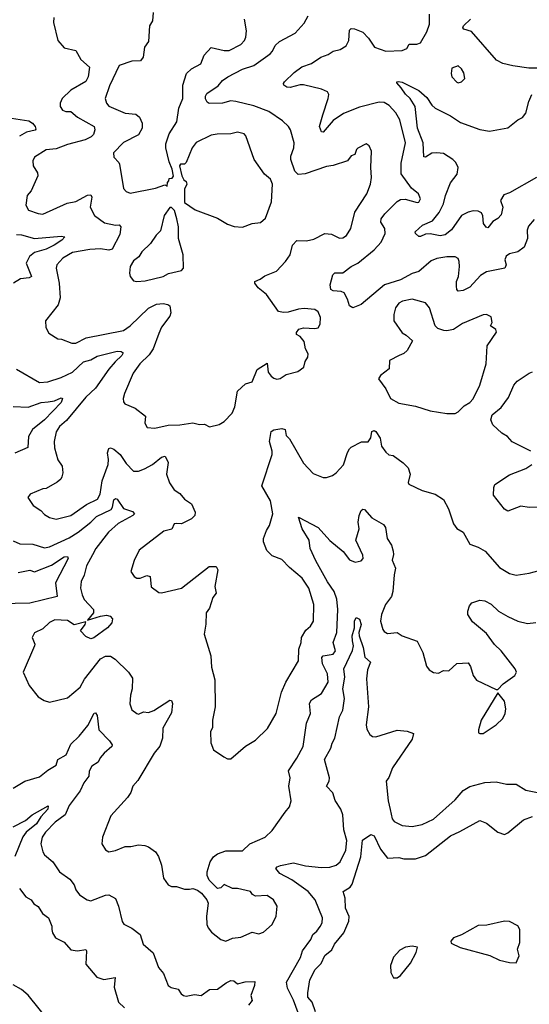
# Model space of a CAD drawing. Extents: x 1690054 to 1842981, y 782881 to 914114.
# Tile 657 of 693: x 1818214 to 1821306, y 882801 to 888772. Entities that reach past the tile are written whole.
import ezdxf

# ---------------------------------------------------------------- set-up
doc = ezdxf.new("R2010")
doc.units = 0

msp = doc.modelspace()

# ---------------------------------------------------------------- linework, layer by layer
at = {"layer": '0CON10XD'}
for points in [[(1819023.8, 888815), (1819020, 888765), (1819002, 888735), (1818995, 888640), (1818972, 888605), (1818964.2, 888545), (1818947.3, 888522.7), (1818895, 888521.1), (1818818.1, 888495), (1818758.3, 888371.7), (1818733.1, 888295), (1818740.6, 888265), (1818755, 888247.1), (1818854.6, 888204.6), (1818919.1, 888199.1), (1818940.7, 888180.7), (1818957.5, 888145), (1818957.1, 888115), (1818935, 888073.8), (1818845, 888027.1), (1818784, 887965), (1818785, 887937.5), (1818815, 887906.7), (1818819.2, 887895), (1818845, 887748.8), (1818860.2, 887730.2), (1818885, 887720), (1819038.8, 887751.2), (1819095, 887770), (1819108.3, 887761.7), (1819110, 887785), (1819120, 887795), (1819121.7, 887808.3), (1819138.3, 887811.7), (1819146.7, 887823.3), (1819140, 887865), (1819120.7, 887910.7), (1819100, 887995), (1819100.5, 888019.5), (1819120.3, 888079.7), (1819167.8, 888152.2), (1819180, 888235), (1819204.4, 888295), (1819204.7, 888375.3), (1819225.3, 888444.7), (1819257, 888473), (1819312.5, 888505), (1819332.6, 888557.4), (1819375, 888602.5), (1819455, 888584.5), (1819485, 888585.5), (1819555, 888621.9), (1819577.1, 888645), (1819585.8, 888665), (1819589.2, 888705), (1819578, 888775)], [(1821335, 887561.2), (1821300.7, 887519.3), (1821293.1, 887495), (1821294.4, 887445), (1821275, 887392), (1821235, 887364.2), (1821185, 887352.5), (1821165, 887338.8), (1821157.5, 887315), (1821166.2, 887285), (1821156.2, 887265), (1821046.3, 887243.6), (1821009.5, 887220.5), (1820945, 887149.1), (1820905, 887130.5), (1820875, 887126.2), (1820865.8, 887135.8), (1820863.5, 887155), (1820864.6, 887185), (1820876.8, 887215), (1820881.5, 887275), (1820880.9, 887305), (1820873.6, 887323.6), (1820855, 887333.3), (1820805, 887333.8), (1820745, 887324.6), (1820710.8, 887309.2), (1820635.3, 887244.7), (1820595, 887232), (1820525, 887193.8), (1820426.7, 887165), (1820285, 887044.2), (1820235, 887024.3), (1820215, 887036.2), (1820202.9, 887077.1), (1820182.2, 887115), (1820164.2, 887124.2), (1820115, 887127.2), (1820102, 887135), (1820097.1, 887165), (1820114.6, 887224.6), (1820125, 887236.2), (1820175, 887237.1), (1820225, 887274.7), (1820265.3, 887294.8), (1820363.7, 887376.3), (1820406.6, 887423.4), (1820430.9, 887475), (1820428.9, 887505), (1820404.5, 887545), (1820407.9, 887565), (1820429.1, 887595), (1820505, 887670), (1820525, 887681.1), (1820553, 887683), (1820625, 887662.5), (1820636.2, 887665), (1820646, 887685), (1820633.8, 887715), (1820590, 887750), (1820527.7, 887837.7), (1820528.7, 887901.3), (1820555.4, 888025), (1820520.4, 888165), (1820496.7, 888206.7), (1820455, 888251.9), (1820425, 888270.6), (1820395, 888271.1), (1820275, 888241.2), (1820177.9, 888202.1), (1820115, 888161.1), (1820055, 888090), (1820045, 888091.2), (1820032.9, 888125), (1820053.2, 888195), (1820086.5, 888295), (1820088.9, 888318.9), (1820081.2, 888335), (1820045, 888349.6), (1819935, 888375.9), (1819915, 888376.8), (1819855, 888360), (1819835, 888361.9), (1819816.2, 888375), (1819813.8, 888385), (1819820, 888395), (1819878.5, 888451.5), (1819925, 888486.2), (1819984.5, 888505.5), (1820041.2, 888545), (1820085, 888560.6), (1820115, 888580.6), (1820158.7, 888591.3), (1820195, 888614), (1820210, 888645), (1820215, 888707.5), (1820225, 888719.4), (1820245, 888717.1), (1820295, 888695.5), (1820329.5, 888659.5), (1820366.2, 888606.2), (1820435, 888581.5), (1820535, 888584.4), (1820562.1, 888597.9), (1820576.4, 888623.6), (1820624, 888624), (1820645, 888631.2), (1820685, 888697.5), (1820700.6, 888745), (1820700, 888805)], [(1818421.8, 888785), (1818420, 888755), (1818445.5, 888645), (1818485, 888602), (1818555, 888586), (1818585, 888529.5), (1818636.8, 888485), (1818629.7, 888425), (1818615, 888396.2), (1818525.5, 888345), (1818472.9, 888295), (1818459.4, 888265), (1818460.6, 888245), (1818475, 888222.9), (1818495, 888214.4), (1818525, 888214.4), (1818565, 888181.1), (1818665.2, 888125.2), (1818670, 888105), (1818662.7, 888075), (1818648.8, 888061.2), (1818612.5, 888042.5), (1818503.8, 888015), (1818435, 887988.2), (1818375, 887982.2), (1818305, 887938.8), (1818294.3, 887915), (1818295.8, 887885), (1818322.5, 887842.5), (1818324.3, 887825), (1818284.3, 887735), (1818259.2, 887705), (1818252.3, 887647.7), (1818267.5, 887617.5), (1818326.4, 887596.4), (1818355, 887593.6), (1818501.4, 887658.6), (1818555, 887668.4), (1818625, 887708.8), (1818645, 887710.8), (1818651.1, 887695), (1818641.1, 887635), (1818668.6, 887585), (1818729.3, 887539.3), (1818795, 887525.5), (1818817.2, 887527.2), (1818827.8, 887515), (1818821.2, 887468.8), (1818775, 887380), (1818755, 887374.6), (1818705, 887382.7), (1818640.8, 887379.2), (1818535, 887360.4), (1818475.6, 887325), (1818440, 887285), (1818435.6, 887265), (1818454.1, 887174.1), (1818459.7, 887085), (1818447.3, 887042.7), (1818370.8, 886945), (1818372, 886905), (1818391.2, 886871.2), (1818445, 886836.7), (1818467.5, 886835), (1818529.7, 886809.7), (1818555, 886810), (1818618.3, 886841.7), (1818845, 886887.8), (1818885.4, 886915), (1818995, 887023.1), (1819045, 887046.2), (1819085, 887050.5), (1819112.5, 887045), (1819125.8, 887035.8), (1819131.1, 886995), (1819125.8, 886975), (1819075, 886907.1), (1819058.9, 886868.9), (1819024.7, 886775), (1818999.5, 886740.5), (1818942.5, 886685), (1818901.7, 886628.3), (1818849.4, 886505), (1818842.9, 886475), (1818843.8, 886455), (1818852.1, 886442.1), (1818915, 886415.7), (1818977, 886367), (1818974.3, 886324.3), (1818988, 886298), (1819035, 886295.6), (1819115, 886312.9), (1819185, 886314.6), (1819265, 886327.1), (1819305, 886316.2), (1819335, 886320), (1819365, 886302.5), (1819425, 886316.7), (1819453.9, 886336.1), (1819503.3, 886385), (1819518.8, 886425), (1819535, 886520), (1819585, 886563.8), (1819623.9, 886576.1), (1819655, 886651.2), (1819715, 886690), (1819722.5, 886635), (1819740.7, 886610.7), (1819755, 886597.5), (1819775, 886592.5), (1819795, 886596.7), (1819830.5, 886619.5), (1819901.7, 886638.3), (1819938.8, 886665), (1819945, 886700), (1819962.5, 886725), (1819963.3, 886745), (1819948.8, 886775), (1819939.7, 886819.7), (1819915, 886850), (1819893.6, 886863.6), (1819892.5, 886875), (1819907.5, 886895), (1819935, 886903.8), (1820005, 886898.8), (1820025.8, 886904.2), (1820036.2, 886925), (1820038.8, 886965), (1820025, 887001.2), (1820004.4, 887014.4), (1819939.1, 887020.9), (1819905, 887017.5), (1819842.6, 886997.4), (1819815, 886995.6), (1819785, 887002.9), (1819711.4, 887105), (1819660, 887145), (1819640, 887175), (1819641.2, 887185), (1819672.4, 887197.6), (1819701.2, 887218.8), (1819773.1, 887246.9), (1819827.3, 887305), (1819855.6, 887345), (1819869.1, 887405), (1819895, 887431.9), (1819955, 887431.2), (1819998.6, 887441.4), (1820065, 887476), (1820105, 887471.2), (1820155, 887448), (1820175, 887450), (1820195.8, 887464.2), (1820222.5, 887505), (1820248.1, 887605), (1820320, 887715), (1820341.9, 887775), (1820348.6, 887815), (1820343.8, 887875), (1820347.5, 887975), (1820335, 888007.5), (1820315, 888018.8), (1820265, 887993.3), (1820256.7, 887985), (1820247.5, 887955), (1820224.1, 887945.9), (1820202.5, 887915), (1820115, 887887.1), (1820075, 887881.9), (1819945, 887837.1), (1819904.1, 887834.1), (1819883.1, 887853.1), (1819858.8, 887925), (1819860, 887945), (1819878.2, 887995), (1819879.5, 888025), (1819857.8, 888105), (1819845.7, 888125), (1819808.9, 888158.9), (1819724.8, 888214.8), (1819635, 888249.4), (1819525, 888276.8), (1819495, 888279.7), (1819445, 888266.6), (1819363.3, 888263.3), (1819350.9, 888270.9), (1819342.1, 888292.1), (1819340.9, 888309.1), (1819350, 888325), (1819418.8, 888371.2), (1819445, 888403.1), (1819476.9, 888425), (1819565, 888471.6), (1819635.3, 888494.7), (1819733.5, 888565), (1819748.6, 888581.4), (1819763.6, 888615), (1819790.4, 888639.6), (1819885, 888689.4), (1819939.2, 888750.8), (1819964.3, 888795)], [(1821385, 888478.8), (1821302.7, 888477.3), (1821205, 888491.8), (1821145, 888505.6), (1821106.6, 888526.6), (1820955, 888700.8), (1820908.8, 888715), (1820902.1, 888722.1), (1820905.5, 888735), (1820949.2, 888775)], [(1820875, 888388), (1820895, 888394.2), (1820914, 888415), (1820909.3, 888449.3), (1820895, 888473.8), (1820875, 888491.2), (1820835, 888477.5), (1820831.2, 888445), (1820836.2, 888425), (1820865, 888392.5), (1820875, 888388)], [(1821348.8, 887815), (1821185, 887722.1), (1821150.5, 887709.5), (1821130, 887675), (1821144.5, 887635.5), (1821135, 887588.8), (1821114.1, 887565.9), (1821085, 887547.5), (1821055, 887510), (1821042.9, 887512.9), (1821027.1, 887535), (1821022.7, 887582.7), (1821015, 887600.8), (1820995, 887610.5), (1820965, 887612.5), (1820935, 887605.5), (1820895, 887583.5), (1820833, 887497), (1820795, 887468.2), (1820765, 887460.3), (1820705, 887473.3), (1820675, 887472.1), (1820645, 887456.9), (1820635, 887457.8), (1820615.6, 887475), (1820613.8, 887486.2), (1820658.1, 887525), (1820717.4, 887552.6), (1820757.8, 887602.2), (1820785, 887654.3), (1820796.5, 887705), (1820827.9, 887782.1), (1820867.1, 887835), (1820873.6, 887875), (1820860, 887905), (1820842.7, 887925), (1820785, 887960), (1820745, 887965.3), (1820715, 887961.8), (1820675, 887938.9), (1820665, 887940), (1820660.8, 888025), (1820627.6, 888115), (1820612.5, 888245), (1820583.7, 888293.7), (1820555, 888319.6), (1820529.3, 888359.3), (1820501.7, 888388.3), (1820502.5, 888395), (1820513, 888397), (1820535, 888392.5), (1820635, 888341.5), (1820685, 888299.2), (1820714, 888254), (1820734.8, 888234.8), (1820828.5, 888188.5), (1820889.1, 888149.1), (1821005, 888106.5), (1821065, 888096.9), (1821175, 888115.7), (1821235, 888164.2), (1821265, 888179.2), (1821285, 888204.2), (1821303.1, 888275), (1821321.9, 888318.1)], [(1818165, 888174.8), (1818269.2, 888159.2), (1818292.7, 888145), (1818307.5, 888125), (1818312.3, 888107.7), (1818308.5, 888101.5), (1818255, 888089.4), (1818214.1, 888065.9)], [(1819565, 887514), (1819625, 887535.8), (1819675, 887542), (1819705, 887568), (1819741.7, 887668.3), (1819748.2, 887775), (1819735.8, 887805.8), (1819698.6, 887835), (1819637.5, 887925), (1819586.6, 888066.6), (1819575, 888078.8), (1819535, 888089.2), (1819495, 888079.2), (1819411.7, 888078.3), (1819375, 888071.9), (1819285, 888026.5), (1819260, 887995), (1819224.1, 887905.9), (1819215, 887896.7), (1819190, 887895), (1819183.3, 887885), (1819197.5, 887825), (1819210.7, 887800.7), (1819225, 887790), (1819229.2, 887775), (1819213.3, 887745), (1819213.6, 887663.6), (1819279.3, 887619.3), (1819415, 887568.8), (1819475, 887531.2), (1819515, 887518), (1819565, 887514)], [(1818925, 887184.2), (1818975, 887188), (1819085, 887214.5), (1819117.8, 887232.2), (1819195, 887250), (1819208.8, 887265), (1819206.1, 887346.1), (1819178, 887445), (1819176.7, 887515), (1819168, 887565), (1819153.8, 887615), (1819135, 887633.3), (1819125, 887633.3), (1819090.8, 887585), (1819069.1, 887490.9), (1819042.5, 887465), (1819008, 887415), (1818956.2, 887363.8), (1818937, 887333), (1818905, 887309.2), (1818885, 887276.2), (1818880, 887235), (1818884.5, 887214.5), (1818905, 887188.8), (1818925, 887184.2)], [(1818195, 887468.4), (1818225, 887467.3), (1818305, 887444.6), (1818465, 887459.4), (1818488.8, 887455), (1818470.8, 887435), (1818424.4, 887405), (1818375, 887380.7), (1818305, 887359.6), (1818274.4, 887335), (1818253.5, 887295), (1818285.5, 887214.5), (1818272.6, 887207.4), (1818218.9, 887201.1), (1818177.5, 887175)], [(1820855, 886383.8), (1820875, 886393.3), (1820909.8, 886430.2), (1820945, 886451.5), (1820965, 886472.5), (1821005.3, 886554.7), (1821044.4, 886685), (1821050, 886795), (1821106.7, 886876.7), (1821103, 886893), (1821070, 886915), (1821080, 886935), (1821075, 886970), (1821045, 886983.8), (1821025, 886981.4), (1820900.5, 886929.5), (1820845, 886892.9), (1820805.7, 886884.3), (1820786.8, 886886.8), (1820750, 886900), (1820734, 886915), (1820700, 887025), (1820676.2, 887055), (1820595, 887076.5), (1820536.2, 887065), (1820515, 887052.9), (1820494.4, 887025), (1820483.2, 886983.2), (1820484.5, 886945), (1820535, 886872.5), (1820559.3, 886859.3), (1820596.2, 886825), (1820563.8, 886765), (1820545, 886748.6), (1820516, 886736), (1820456.7, 886705), (1820456, 886655), (1820403.8, 886615), (1820391.2, 886595), (1820435, 886533.8), (1820463.1, 886475), (1820515, 886445.6), (1820615, 886428.6), (1820705, 886400), (1820805, 886383.8), (1820855, 886383.8)], [(1818195, 886652), (1818335, 886572.7), (1818385, 886575.5), (1818465, 886602), (1818535, 886635.3), (1818602.3, 886697.7), (1818645, 886708.9), (1818685, 886731.8), (1818805, 886761.4), (1818830.2, 886760.2), (1818841.7, 886751.7), (1818834.6, 886735), (1818792.7, 886697.3), (1818755, 886651.8), (1818673.5, 886536.5), (1818615, 886482.1), (1818497.9, 886342.1), (1818456.7, 886305), (1818435, 886272.5), (1818422.7, 886215), (1818424.6, 886175), (1818445, 886103.8), (1818472, 886065), (1818476, 886025), (1818470.3, 885999.7), (1818463.8, 885985), (1818442.1, 885967.9), (1818375, 885928.8), (1818355, 885926.2), (1818277.5, 885895), (1818263.8, 885875), (1818296.2, 885825), (1818343.3, 885795), (1818365, 885772), (1818395, 885752.9), (1818435, 885743.1), (1818525, 885764.5), (1818618.7, 885831.3), (1818685.5, 885865), (1818703.4, 885895), (1818714.7, 885975), (1818751, 886075), (1818753.8, 886105), (1818747.3, 886145), (1818755, 886170.8), (1818765, 886175.6), (1818785, 886168.2), (1818824.8, 886134.8), (1818861.2, 886081.2), (1818905, 886034.3), (1818935, 886034.4), (1818971.7, 886048.3), (1819019.4, 886075), (1819075, 886120), (1819096, 886125), (1819115, 886087.5), (1819105.5, 886015), (1819123.2, 885963.2), (1819151.1, 885921.1), (1819185, 885899.2), (1819215, 885864.3), (1819255.8, 885835.8), (1819277.8, 885785), (1819277.1, 885765), (1819255.7, 885745), (1819195, 885714.4), (1819165, 885716.4), (1819151.2, 885715), (1819137.6, 885682.4), (1819089.3, 885670.7), (1818938.6, 885555), (1818907.9, 885492.1), (1818888.8, 885425), (1818908, 885395), (1818925, 885384.4), (1818945, 885384.5), (1818985, 885400.6), (1819005.8, 885395.8), (1819012.7, 885332.7), (1819058.8, 885298.8), (1819075, 885296), (1819195, 885324.2), (1819363.9, 885456.1), (1819406.4, 885456.4), (1819416, 885436), (1819398.6, 885335), (1819407.1, 885295), (1819385, 885268.8), (1819366.6, 885203.4), (1819345.9, 885174.1), (1819343.9, 885106.1), (1819333.3, 885045), (1819372.9, 884915), (1819376.9, 884845), (1819398.6, 884768.6), (1819399.2, 884605), (1819383.8, 884525), (1819383, 884477), (1819372.5, 884455), (1819373, 884387), (1819390, 884345), (1819451.7, 884301.7), (1819475, 884290), (1819495, 884290), (1819585, 884366.7), (1819645, 884403.3), (1819716.7, 884473.3), (1819770, 884565), (1819803.1, 884695), (1819827.8, 884755), (1819905.5, 884884.5), (1819907.1, 884955), (1819921.4, 884995), (1819924.4, 885025), (1819950.5, 885069.5), (1819979.2, 885095), (1819995.7, 885125), (1819998.9, 885225), (1819968.9, 885325), (1819928.1, 885385), (1819850.4, 885450.4), (1819805, 885499.2), (1819745, 885521.2), (1819713.4, 885553.4), (1819693.3, 885605), (1819693.5, 885625), (1819711.4, 885675), (1819729.5, 885705), (1819749.7, 885775), (1819736.4, 885855), (1819683.5, 885945), (1819746, 886135), (1819746.4, 886156.4), (1819730, 886215), (1819740, 886275), (1819755, 886283.8), (1819805, 886292.5), (1819825, 886286.2), (1819831.2, 886251.2), (1819851.2, 886231.2), (1819935, 886083.3), (1819995, 886020), (1820055, 885996.7), (1820075, 885996.7), (1820111.7, 886008.3), (1820135, 886023.8), (1820178.1, 886071.9), (1820202.4, 886147.6), (1820215, 886169.2), (1820225, 886180), (1820287.8, 886212.2), (1820328.3, 886211.7), (1820344.1, 886235.9), (1820350, 886275), (1820365, 886280), (1820375, 886274), (1820401.1, 886235), (1820410, 886185), (1820435, 886150), (1820454.1, 886134.1), (1820478.8, 886128.8), (1820540, 886085), (1820570, 886055), (1820583.3, 886015), (1820571.2, 885965), (1820573.8, 885955), (1820655, 885916), (1820735, 885893.8), (1820785, 885863.3), (1820816, 885805), (1820845, 885713.8), (1820866.9, 885686.9), (1820905, 885664.2), (1820945, 885591.1), (1820995, 885573.1), (1821038.3, 885548.3), (1821125, 885450.8), (1821185, 885414.2), (1821225, 885404.2), (1821305, 885415.6), (1821365, 885431.4)], [(1821314.4, 886155), (1821201.7, 886211.7), (1821174.2, 886244.2), (1821138.9, 886265), (1821083.6, 886315), (1821071.3, 886345), (1821080.4, 886375), (1821135, 886420.9), (1821179, 886481), (1821212, 886555), (1821231.1, 886578.9), (1821305, 886628.6), (1821325, 886636)], [(1818175, 886427.1), (1818265, 886422.7), (1818345, 886450.9), (1818386.7, 886455), (1818425, 886460.9), (1818465, 886479.2), (1818473.8, 886473.8), (1818465, 886450), (1818365, 886346.4), (1818292.5, 886287.5), (1818268, 886245), (1818262.9, 886177.1), (1818185, 886143.3)], [(1821375, 885815.6), (1821305, 885813.1), (1821255, 885822.5), (1821175, 885791.4), (1821155, 885804.2), (1821087.9, 885887.9), (1821090, 885935), (1821097.4, 885952.6), (1821185, 886011.9), (1821285, 886050), (1821320.8, 886075)], [(1818175, 885611.9), (1818215, 885593.5), (1818295, 885592), (1818365, 885570), (1818395, 885575.3), (1818515, 885630.6), (1818570, 885665), (1818645, 885724.7), (1818681, 885759), (1818768.4, 885801.6), (1818776.9, 885815), (1818785, 885860), (1818795, 885869.4), (1818805, 885864.3), (1818845, 885808.5), (1818899.1, 885789.1), (1818910, 885775), (1818900.8, 885765), (1818812.2, 885717.8), (1818753.5, 885665), (1818676.5, 885565), (1818655, 885527.5), (1818619.3, 885460.7), (1818605, 885404), (1818587.7, 885365), (1818582.7, 885325), (1818592.7, 885285), (1818606.4, 885255), (1818662.5, 885195), (1818661.1, 885175), (1818625, 885130), (1818704.7, 885155.3), (1818740.6, 885160.6), (1818764.1, 885154.1), (1818778.3, 885138.3), (1818773.8, 885115), (1818747.5, 885085), (1818665, 885022.9), (1818645, 885018), (1818615, 885031.2), (1818583.3, 885065), (1818612, 885105), (1818615, 885120), (1818545, 885102.9), (1818505, 885127.7), (1818427, 885133), (1818395, 885117.1), (1818355, 885078), (1818305, 885053.8), (1818290.8, 885025), (1818306.2, 884985), (1818303.8, 884975), (1818236.2, 884815), (1818272.5, 884735), (1818325.8, 884665.8), (1818363.6, 884643.6), (1818395, 884633.3), (1818505, 884659.2), (1818580.4, 884725), (1818607.6, 884772.4), (1818704.7, 884895.3), (1818735, 884911.5), (1818765, 884912.1), (1818793.7, 884893.7), (1818874.2, 884815), (1818897.9, 884777.9), (1818897.5, 884715), (1818887.1, 884675), (1818883, 884623), (1818895, 884586.7), (1818925, 884564), (1818935, 884560), (1818965, 884575.7), (1818995, 884571.4), (1819027.6, 884582.4), (1819125, 884645.8), (1819135, 884643.8), (1819141.5, 884625), (1819135, 884568.8), (1819083.3, 884475), (1819079.7, 884415), (1819064, 884366), (1819030.6, 884325), (1818931.7, 884158.3), (1818900, 884125), (1818888, 884085), (1818868.8, 884055), (1818766.4, 883943.6), (1818716.7, 883815), (1818713.3, 883775), (1818735, 883737.5), (1818755, 883726.7), (1818795.8, 883734.2), (1818855, 883758.8), (1818888.3, 883758.3), (1818935, 883768.6), (1818974.3, 883764.3), (1818995, 883755.8), (1819038.8, 883725), (1819056.8, 883696.8), (1819074.3, 883645), (1819085.9, 883565.9), (1819115.8, 883525.8), (1819135, 883516), (1819165, 883516), (1819215, 883500), (1819245, 883500), (1819265, 883503.3), (1819293.6, 883493.6), (1819317.5, 883475), (1819350, 883435), (1819357.5, 883415), (1819346.7, 883335), (1819348.8, 883285), (1819356.7, 883265), (1819378.3, 883238.3), (1819435, 883194), (1819465, 883183.3), (1819505, 883202), (1819555, 883208), (1819625, 883238.8), (1819665, 883228.8), (1819692.3, 883237.7), (1819745.6, 883284.4), (1819770.8, 883335), (1819775.9, 883395.9), (1819753.3, 883435), (1819715, 883460), (1819645, 883457.5), (1819627, 883467), (1819615, 883486.2), (1819535, 883503.3), (1819505, 883503.8), (1819455, 883526.7), (1819435, 883507.5), (1819415, 883503.3), (1819363.9, 883553.9), (1819351.7, 883581.7), (1819351.2, 883605), (1819370, 883665), (1819390, 883695), (1819415, 883713.3), (1819465, 883732.5), (1819565, 883732.5), (1819611.2, 883775), (1819703.3, 883815), (1819746.2, 883855), (1819824, 883966), (1819850.7, 883999.3), (1819862, 884035), (1819847.1, 884125), (1819854.4, 884175), (1819845, 884217.5), (1819896.2, 884293.8), (1819934.3, 884365), (1819954.5, 884505.5), (1819978, 884565), (1819971.4, 884625), (1819985, 884646.7), (1820045.7, 884685), (1820085.3, 884755), (1820080.7, 884805), (1820050.8, 884865), (1820047.3, 884905), (1820055.4, 884914.6), (1820115, 884924.7), (1820129.6, 884945), (1820115.4, 884995), (1820138.4, 885055), (1820144.7, 885195), (1820137.9, 885257.9), (1820121, 885305), (1820082.1, 885362.1), (1820010.7, 885490.7), (1819976.7, 885565), (1819969.4, 885615), (1819926.9, 885685), (1819905, 885756.2), (1820025, 885692.5), (1820095, 885613.5), (1820177.5, 885547.5), (1820215, 885495.7), (1820248.5, 885481.5), (1820285, 885491.4), (1820297.1, 885505), (1820295.7, 885525), (1820252.5, 885615), (1820274.4, 885685), (1820266.7, 885725), (1820274.5, 885765), (1820286.2, 885795), (1820295, 885803.8), (1820305, 885801.2), (1820350.6, 885750.6), (1820420.3, 885710.3), (1820432.9, 885692.9), (1820443.3, 885625), (1820468.9, 885585), (1820479.7, 885549.7), (1820481.9, 885528.1), (1820474.6, 885495), (1820494.2, 885445), (1820485.2, 885404.8), (1820477.8, 885305), (1820469.2, 885275), (1820433.4, 885226.6), (1820409.1, 885165), (1820403.5, 885125), (1820416.7, 885075), (1820425, 885061.4), (1820445, 885048.9), (1820505, 885055.9), (1820535, 885035.4), (1820625, 885003.8), (1820659.2, 884935), (1820682.1, 884852.1), (1820698.8, 884828.8), (1820724.2, 884814.2), (1820755, 884808.6), (1820785, 884825.4), (1820817.3, 884822.7), (1820865, 884867.5), (1820935, 884871.2), (1820948.7, 884848.7), (1820964.7, 884794.7), (1820985, 884765.8), (1821105, 884710), (1821115, 884710), (1821147.5, 884745), (1821217.5, 884795), (1821227.5, 884815), (1821220, 884835), (1821134.6, 884945), (1821093.5, 884983.5), (1821045, 885049.6), (1820961.3, 885121.3), (1820933.1, 885165), (1820932.5, 885185), (1820943, 885217), (1820956.7, 885235), (1821005, 885251.4), (1821035, 885246.9), (1821075, 885227.8), (1821118.9, 885185), (1821175, 885153.3), (1821235, 885124.5), (1821295, 885109.4), (1821345, 885117.1)], [(1818205, 885420.3), (1818275, 885433.1), (1818305, 885424.7), (1818406.6, 885463.4), (1818485, 885515.4), (1818505, 885517.5), (1818508.1, 885505), (1818432.4, 885357.6), (1818440.8, 885275), (1818275, 885233.2), (1818005, 885228.6)], [(1819948.9, 883641.1), (1820045, 883630.8), (1820095, 883633.5), (1820135, 883644.5), (1820157.8, 883665), (1820192.7, 883735), (1820198.1, 883795), (1820179.8, 883859.8), (1820175, 883950), (1820162.6, 883985), (1820127.7, 884037.7), (1820113.2, 884083.2), (1820075.7, 884125), (1820091.2, 884155), (1820093.6, 884175), (1820063.3, 884285), (1820102.1, 884355), (1820108.9, 884385), (1820125.9, 884415), (1820154.6, 884545), (1820174, 884585), (1820184.7, 884655.3), (1820175.3, 884715), (1820185.8, 884784.2), (1820181, 884835), (1820233.7, 884946.4), (1820238.9, 884975), (1820233.2, 885005), (1820231.6, 885035), (1820244.6, 885085), (1820246, 885125), (1820255, 885147.5), (1820275, 885136.2), (1820286, 885105), (1820271.2, 885055), (1820272.9, 885035), (1820296.8, 884965), (1820307.1, 884907.1), (1820341.4, 884875), (1820325, 884830), (1820317.4, 884775), (1820330.9, 884605), (1820315.3, 884495), (1820319.6, 884469.6), (1820337.7, 884437.7), (1820355, 884424.5), (1820375, 884422.9), (1820505, 884464), (1820565, 884456.9), (1820604.1, 884444.1), (1820595, 884408.8), (1820475.6, 884235), (1820453.1, 884176.9), (1820436.5, 884155), (1820448.5, 884035), (1820461.7, 883981.7), (1820473.8, 883925), (1820485, 883909.4), (1820535, 883885.6), (1820595, 883879.5), (1820655, 883892.5), (1820725, 883924.5), (1820855, 884040.6), (1820905, 884096.9), (1820945, 884122.5), (1821035, 884145.7), (1821105, 884151.2), (1821166.4, 884136.4), (1821225, 884136.2), (1821285, 884100.6), (1821405, 884074.5)], [(1821005, 884442.5), (1821025, 884443.3), (1821103.8, 884495), (1821144, 884535), (1821160, 884565), (1821163.9, 884593.9), (1821155, 884640), (1821115, 884690), (1821013.8, 884525), (1820997.5, 884465), (1820998.3, 884448.3), (1821005, 884442.5)], [(1818175, 884111.2), (1818245, 884154.2), (1818335, 884180), (1818385, 884221.4), (1818435, 884250.6), (1818446.7, 884285), (1818496.6, 884315), (1818525, 884377.8), (1818575, 884426.5), (1818627.7, 884492.3), (1818666.4, 884566.4), (1818675, 884568), (1818685, 884553.3), (1818694.7, 884464.8), (1818759.9, 884399.9), (1818774.3, 884375), (1818774, 884365), (1818727.5, 884325), (1818702.5, 884295), (1818690.5, 884269.5), (1818652.7, 884245), (1818636.2, 884215), (1818634.6, 884185), (1818604.1, 884145), (1818580.4, 884095), (1818515, 884006.5), (1818489.3, 883950.7), (1818428.8, 883905), (1818370.4, 883845), (1818350.4, 883815), (1818342.7, 883775), (1818354.4, 883725), (1818365, 883708), (1818415, 883665.7), (1818455.5, 883605.5), (1818519.3, 883559.3), (1818544.4, 883525), (1818554.5, 883494.5), (1818578, 883465), (1818623.9, 883433.9), (1818645, 883428.5), (1818735, 883463.1), (1818755, 883464.4), (1818795, 883443.3), (1818814.2, 883395.8), (1818835, 883302.5), (1818846.4, 883286.4), (1818893.6, 883263.6), (1818944.2, 883224.2), (1818964.3, 883165), (1819024.3, 883114.3), (1819055.7, 883025), (1819087, 882987), (1819114.4, 882914.4), (1819132.4, 882902.4), (1819175, 882892.5), (1819194.2, 882865), (1819208.8, 882855), (1819225, 882850), (1819275, 882861.5), (1819315, 882853.8), (1819365, 882891.3), (1819415, 882893.2), (1819467.6, 882932.4), (1819495, 882945.4), (1819514, 882944), (1819535, 882924.7), (1819582.5, 882937.5), (1819640, 882940), (1819638.3, 882915), (1819616.5, 882855), (1819624.4, 882825), (1819601.8, 882795)], [(1818175, 883877.8), (1818249.2, 883915), (1818290, 883950), (1818387.5, 884005), (1818384.3, 883985), (1818342.3, 883937.7), (1818316.7, 883895), (1818254.6, 883845.4), (1818233, 883817), (1818185, 883697.5)], [(1820009.2, 882755), (1819987.5, 882815), (1819961.8, 882845), (1819961.3, 882871.3), (1819975, 882950), (1820007.2, 883012.8), (1820042.1, 883047.9), (1820065, 883097.5), (1820108, 883132), (1820124.3, 883165), (1820180.6, 883235), (1820210.5, 883305), (1820213.1, 883333.1), (1820190, 883385), (1820188.1, 883445), (1820177.5, 883485), (1820218.7, 883511.3), (1820230.1, 883529.9), (1820284.6, 883695), (1820293.3, 883796.7), (1820345, 883830), (1820365, 883823.8), (1820402.5, 883742.5), (1820445, 883687.5), (1820515, 883691.2), (1820545, 883683.8), (1820615, 883684.2), (1820675.5, 883704.5), (1820827.4, 883822.6), (1820885, 883848.2), (1821005, 883915.8), (1821045, 883898.8), (1821114.5, 883844.5), (1821155, 883831.4), (1821175, 883840), (1821271.1, 883918.9), (1821325, 883940.4)], [(1819924, 882695), (1819875, 882827.1), (1819838.9, 882898.9), (1819833.6, 882936.4), (1819918, 883085), (1819930.3, 883125), (1819979.5, 883195), (1819991.8, 883225), (1820016.2, 883245), (1820036.5, 883273.5), (1820048.2, 883295), (1820051.3, 883325), (1820006.9, 883435), (1819963.8, 883485), (1819865.4, 883555.4), (1819792.9, 883595), (1819768, 883625), (1819776.2, 883635), (1819797.1, 883642.9), (1819875, 883659.4), (1819948.9, 883641.1)], [(1818214.2, 883504.2), (1818252.5, 883452.5), (1818284.7, 883434.7), (1818300.9, 883410.9), (1818325.5, 883395), (1818351.9, 883351.9), (1818388.5, 883325), (1818410, 883275), (1818409.1, 883255), (1818412.5, 883235), (1818431.9, 883205), (1818485, 883177.5), (1818525, 883131.4), (1818564.4, 883125.6), (1818615, 883133.3), (1818620, 883125), (1818615.6, 883045), (1818682, 882965), (1818725, 882952.5), (1818794.2, 882964.2), (1818786.7, 882905), (1818814.5, 882815), (1818849.2, 882779.2)], [(1821225, 883052.5), (1821244.2, 883095), (1821234.4, 883135), (1821247.5, 883175), (1821248.5, 883255), (1821235, 883277.1), (1821185, 883302.9), (1821155, 883304.4), (1821048.9, 883281.1), (1820995, 883278.8), (1820895, 883222.1), (1820846, 883205), (1820829.2, 883185), (1820831.9, 883171.9), (1820886.7, 883145), (1821066.7, 883096.7), (1821125, 883069.2), (1821186, 883054), (1821225, 883052.5)], [(1820505, 882961.9), (1820523.3, 882975), (1820585, 883050.6), (1820620, 883115), (1820627.3, 883147.3), (1820594.6, 883154.6), (1820555, 883148.2), (1820521.2, 883128.8), (1820482.4, 883087.6), (1820463.9, 883036.1), (1820466.5, 882995), (1820482.6, 882962.6), (1820505, 882961.9)], [(1818390.4, 882700.4), (1818265, 882857.4), (1818225, 882891.5), (1818175, 882920.2)]]:
    msp.add_lwpolyline(points, dxfattribs=at)

doc.saveas('drawing.dxf')
